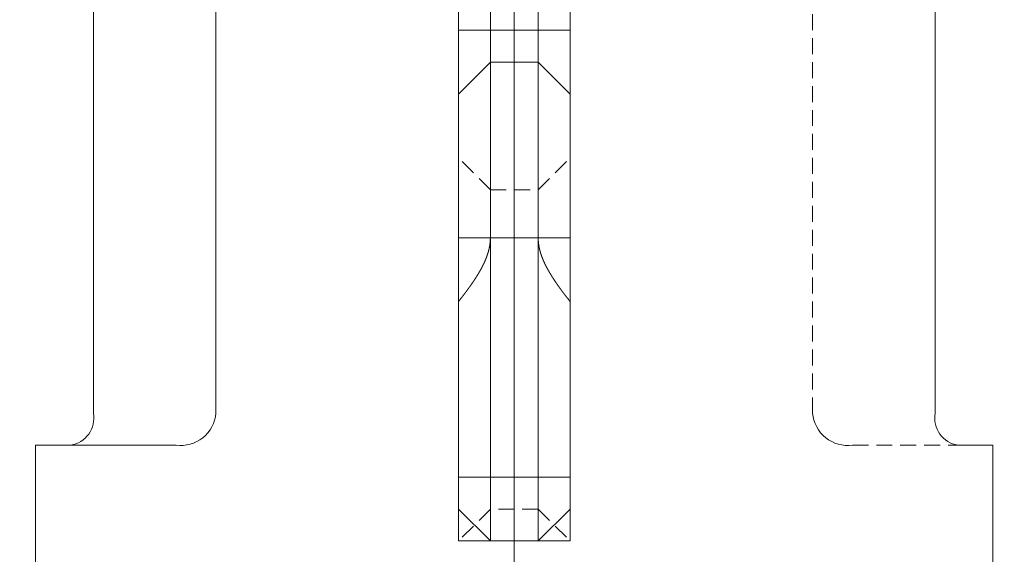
# Model space of a CAD drawing. Extents: x 0 to 59450, y 0 to 42050.
# Tile 277 of 304: x 46597 to 46906, y 28527 to 28694. Entities that reach past the tile are written whole.
import ezdxf

# ---------------------------------------------------------------- set-up
doc = ezdxf.new("R2010")
doc.units = 0
doc.header["$LTSCALE"] = 20
doc.header["$MEASUREMENT"] = 0
doc.linetypes.add('HIDDEN', pattern=[0.375, 0.25, -0.125])
doc.layers.get('0').update_dxf_attribs({"linetype": 'CONTINUOUS'})
doc.layers.get('Defpoints').update_dxf_attribs({"linetype": 'CONTINUOUS'})
doc.dimstyles.new('DXF001', dxfattribs={"dimtxt": 3.1, "dimasz": 2, "dimexe": 2, "dimexo": 0.8, "dimgap": 0.09, "dimtad": 1, "dimdsep": 46, "dimtxsty": 'STANDARD', "dimcen": 0.09, "dimazin": 2, "dimtfac": 0.645161, "dimtdec": 4, "dimtmove": 0, "dimatfit": 3, "dimfxl": 1, "dimtvp": 0.66129, "dimtolj": 1, "dimtzin": 0, "dimarcsym": 0})

# ---------------------------------------------------------------- blocks, each defined once
blk = doc.blocks.new('_OPEN')
at = {"color": 0, "linetype": 'ByBlock', "lineweight": -2}
for p, q in [((-1, 0.166667), (0, 0)), ((0, 0), (-1, -0.166667)), ((0, 0), (-1, 0))]:
    blk.add_line(p, q, dxfattribs=at)
blk = doc.blocks.new('*D67')
at = {"color": 0, "linetype": 'Continuous', "lineweight": -2}
for p, q in [((46751.38, 28856.09), (45749.84, 28856.09)), ((45751.84, 28854.09), (45751.84, 27858.09)), ((47521.38, 27856.09), (45749.84, 27856.09))]:
    blk.add_line(p, q, dxfattribs=at)
at = {"layer": 'Defpoints', "color": 0, "linetype": 'Continuous'}
for p in [(46752.18, 28856.09), (45751.84, 27856.09), (47522.18, 27856.09)]:
    blk.add_point(p, dxfattribs=at)
at = {"color": 0, "linetype": 'Continuous', "lineweight": -2, "xscale": 2, "yscale": 2, "zscale": 2}
for p, rotation in [((45751.84, 28856.09), 90), ((45751.84, 27856.09), 270)]:
    blk.add_blockref('_OPEN', p, dxfattribs=dict(at, rotation=rotation))
at = {"color": 0, "linetype": 'Continuous', "lineweight": 13, "insert": (45701.75, 28529.99), "char_height": 100, "attachment_point": 5, "rotation": 90}
blk.add_mtext('\\A1;\\A1;1000', dxfattribs=at)

msp = doc.modelspace()

# ---------------------------------------------------------------- linework, layer by layer
at = {"color": 3, "linetype": 'Continuous', "lineweight": 13}
for p, q in [((46620.287, 28571.086), (46620.287, 28831.086)), ((46658.688, 28831.086), (46658.688, 28571.086)), ((46752.179, 28116.155), (46752.179, 28831.086)), ((46884.07, 28571.086), (46884.07, 28831.086)), ((46734.679, 28691.086), (46734.679, 28828.406)), ((46744.679, 28828.406), (46744.679, 28691.086)), ((46759.679, 28691.086), (46759.679, 28828.406)), ((46769.679, 28828.406), (46769.679, 28691.086)), ((46734.679, 28671.086), (46734.679, 28691.086)), ((46744.679, 28691.086), (46734.679, 28691.086)), ((46744.679, 28691.086), (46734.679, 28691.086)), ((46744.679, 28691.086), (46744.679, 28681.086)), ((46744.679, 28691.086), (46759.679, 28691.086)), ((46759.679, 28691.086), (46744.679, 28691.086)), ((46759.679, 28681.086), (46759.679, 28691.086)), ((46759.679, 28691.086), (46769.679, 28691.086)), ((46759.679, 28691.086), (46769.679, 28691.086)), ((46769.679, 28691.086), (46769.679, 28671.086)), ((46744.679, 28681.086), (46734.679, 28671.086)), ((46744.679, 28681.086), (46759.679, 28681.086)), ((46744.679, 28681.086), (46744.679, 28626.086)), ((46759.679, 28681.086), (46769.679, 28671.086)), ((46759.679, 28626.086), (46759.679, 28681.086)), ((46734.679, 28626.086), (46734.679, 28671.086)), ((46769.679, 28671.086), (46769.679, 28626.086)), ((46734.679, 28551.086), (46734.679, 28626.086)), ((46744.679, 28626.086), (46734.679, 28626.086)), ((46744.679, 28626.086), (46734.679, 28626.086)), ((46744.679, 28626.086), (46734.679, 28626.086)), ((46744.679, 28626.086), (46734.679, 28626.086)), ((46744.679, 28626.086), (46734.679, 28626.086)), ((46744.679, 28626.086), (46734.679, 28626.086)), ((46744.679, 28626.086), (46744.679, 28551.086)), ((46744.679, 28626.086), (46759.679, 28626.086)), ((46744.679, 28626.086), (46759.679, 28626.086)), ((46744.679, 28626.086), (46759.679, 28626.086)), ((46759.679, 28626.086), (46744.679, 28626.086)), ((46759.679, 28626.086), (46744.679, 28626.086)), ((46759.679, 28626.086), (46744.679, 28626.086)), ((46759.679, 28551.086), (46759.679, 28626.086)), ((46759.679, 28626.086), (46769.679, 28626.086)), ((46759.679, 28626.086), (46769.679, 28626.086)), ((46759.679, 28626.086), (46769.679, 28626.086)), ((46759.679, 28626.086), (46769.679, 28626.086)), ((46759.679, 28626.086), (46769.679, 28626.086)), ((46759.679, 28626.086), (46769.679, 28626.086)), ((46769.679, 28626.086), (46769.679, 28551.086)), ((46602.179, 28561.086), (46602.179, 28116.155)), ((46646.219, 28561.086), (46602.179, 28561.086)), ((46902.179, 28561.086), (46891.2, 28561.086)), ((46902.179, 28116.155), (46902.179, 28561.086)), ((46734.679, 28541.086), (46734.679, 28551.086)), ((46734.679, 28551.086), (46769.679, 28551.086)), ((46744.679, 28551.086), (46734.679, 28551.086)), ((46769.679, 28551.086), (46734.679, 28551.086)), ((46744.679, 28551.086), (46734.679, 28551.086)), ((46744.679, 28551.086), (46744.679, 28531.086)), ((46744.679, 28551.086), (46759.679, 28551.086)), ((46759.679, 28551.086), (46744.679, 28551.086)), ((46759.679, 28531.086), (46759.679, 28551.086)), ((46759.679, 28551.086), (46769.679, 28551.086)), ((46759.679, 28551.086), (46769.679, 28551.086)), ((46769.679, 28551.086), (46769.679, 28541.086)), ((46734.679, 28531.086), (46734.679, 28541.086)), ((46734.679, 28541.086), (46744.679, 28531.086)), ((46759.679, 28531.086), (46769.679, 28541.086)), ((46769.679, 28541.086), (46769.679, 28531.086)), ((46744.679, 28531.086), (46734.679, 28531.086)), ((46744.679, 28531.086), (46759.679, 28531.086)), ((46769.679, 28531.086), (46759.679, 28531.086))]:
    msp.add_line(p, q, dxfattribs=at)
at = {"color": 3, "linetype": 'HIDDEN', "lineweight": 13}
for p, q in [((46845.67, 28831.086), (46845.67, 28571.086)), ((46744.679, 28641.086), (46734.679, 28651.086)), ((46759.679, 28641.086), (46769.679, 28651.086)), ((46744.679, 28641.086), (46759.679, 28641.086)), ((46744.679, 28626.086), (46744.677, 28625.879)), ((46759.679, 28626.086), (46759.68, 28625.879)), ((46734.679, 28606.086), (46734.797, 28606.234)), ((46735.45, 28607.059), (46735.338, 28606.916)), ((46768.907, 28607.059), (46769.019, 28606.916)), ((46769.679, 28606.086), (46769.56, 28606.234)), ((46858.139, 28561.086), (46891.2, 28561.086)), ((46744.679, 28541.086), (46734.679, 28531.086)), ((46759.679, 28541.086), (46744.679, 28541.086)), ((46759.679, 28541.086), (46769.679, 28531.086))]:
    msp.add_line(p, q, dxfattribs=at)
for centre, radius, start, end in [((46729.893, 28626.022), 14.784, 352.16166, 352.89482), ((46729.729, 28626.033), 14.947, 352.26901, 353.06169), ((46728.873, 28626.145), 15.811, 352.91028, 353.59173), ((46729.598, 28626.051), 15.08, 353.054, 353.8397), ((46729.973, 28625.998), 14.702, 353.67986, 354.42455), ((46729.476, 28626.057), 15.202, 353.86604, 354.64551), ((46731.882, 28625.804), 12.783, 354.45743, 355.33407), ((46729.361, 28626.067), 15.317, 354.64888, 355.42267), ((46728.857, 28626.149), 15.826, 354.9829, 355.64785), ((46729.228, 28626.075), 15.451, 355.43149, 356.19881), ((46704.56, 28628.031), 40.196, 355.60013, 355.83688), ((46729.08, 28626.081), 15.599, 356.21323, 356.97355), ((46731.393, 28625.879), 13.279, 356.69248, 357.61328), ((46728.886, 28626.085), 15.793, 356.99502, 357.74633), ((46732.598, 28625.847), 12.073, 357.52967, 359.09082), ((46728.807, 28626.089), 15.871, 357.74524, 358.49321), ((46712.225, 28626.518), 32.457, 358.47626, 359.23711), ((46728.829, 28626.089), 15.85, 358.49208, 359.24148), ((46791.99, 28626.5), 32.313, 180.73462, 181.49885), ((46775.453, 28626.072), 15.774, 180.70144, 181.45446), ((46775.47, 28626.086), 15.791, 181.50489, 182.25667), ((46771.707, 28625.842), 12.021, 180.88841, 182.45628), ((46775.396, 28626.082), 15.717, 182.25185, 183.0068), ((46772.921, 28625.877), 13.235, 182.3852, 183.30904), ((46775.215, 28626.077), 15.536, 183.02492, 183.7883), ((46799.815, 28628.009), 40.212, 184.12877, 184.36542), ((46775.077, 28626.064), 15.398, 183.77226, 184.54221), ((46775.468, 28626.146), 15.793, 184.35147, 185.01778), ((46774.952, 28626.063), 15.273, 184.57621, 185.35223), ((46772.449, 28625.802), 12.757, 184.66504, 185.54346), ((46774.846, 28626.053), 15.166, 185.35356, 186.13489), ((46774.367, 28625.996), 14.684, 185.57501, 186.32058), ((46774.732, 28626.048), 15.053, 186.15959, 186.94671), ((46775.476, 28626.144), 15.803, 186.40809, 187.08991), ((46774.609, 28626.03), 14.928, 186.9378, 187.7315), ((46774.461, 28626.021), 14.781, 187.1051, 187.83842), ((46723.156, 28627.663), 21.724, 341.59935, 342.14525), ((46722.615, 28627.836), 22.292, 341.79499, 342.28257), ((46723.505, 28627.56), 21.36, 342.12149, 342.6768), ((46722.924, 28627.742), 21.97, 342.27065, 342.7655), ((46723.945, 28627.415), 20.897, 342.69646, 343.26411), ((46723.243, 28627.627), 21.63, 342.8062, 343.30888), ((46724.472, 28627.265), 20.349, 343.24163, 343.82471), ((46723.572, 28627.539), 21.29, 343.28092, 343.79181), ((46725.2, 28627.059), 19.592, 343.81025, 344.41599), ((46723.989, 28627.409), 20.853, 343.81365, 344.33535), ((46724.476, 28627.26), 20.344, 344.37084, 344.9056), ((46725.795, 28626.906), 18.979, 344.37783, 345.00327), ((46725.141, 28627.073), 19.654, 344.92589, 345.47949), ((46726.412, 28626.734), 18.338, 345.02295, 345.67013), ((46725.689, 28626.931), 19.087, 345.47896, 346.04901), ((46726.941, 28626.617), 17.796, 345.61352, 346.28045), ((46726.262, 28626.775), 18.493, 346.08971, 346.67799), ((46727.514, 28626.469), 17.205, 346.3101, 346.99975), ((46726.748, 28626.654), 17.993, 346.69883, 347.30334), ((46727.989, 28626.373), 16.72, 346.95193, 347.66153), ((46727.267, 28626.535), 17.46, 347.30771, 347.93063), ((46728.486, 28626.268), 16.212, 347.64742, 348.37915), ((46727.73, 28626.423), 16.984, 347.97443, 348.61462), ((46728.943, 28626.185), 15.748, 348.34011, 349.09322), ((46728.24, 28626.321), 16.464, 348.6115, 349.27193), ((46729.463, 28626.08), 15.218, 349.11293, 349.89201), ((46728.614, 28626.241), 16.082, 349.30433, 349.98006), ((46729.756, 28626.043), 14.923, 349.835, 350.62936), ((46728.966, 28626.166), 15.722, 350.02731, 350.71808), ((46729.91, 28626.007), 14.765, 350.67015, 351.47274), ((46729.459, 28626.091), 15.224, 350.69752, 351.41155), ((46729.904, 28626.02), 14.773, 351.42614, 352.22825), ((46730.115, 28625.973), 14.557, 351.48458, 352.23218), ((46774.443, 28626.018), 14.763, 187.77148, 188.57414), ((46774.241, 28625.973), 14.556, 187.76779, 188.51545), ((46774.899, 28626.091), 15.224, 188.58845, 189.30248), ((46774.443, 28626.006), 14.76, 188.52714, 189.32998), ((46775.392, 28626.166), 15.723, 189.28193, 189.97268), ((46774.601, 28626.043), 14.922, 189.37063, 190.16501), ((46775.743, 28626.241), 16.082, 190.01994, 190.69567), ((46774.895, 28626.08), 15.219, 190.10801, 190.88705), ((46776.117, 28626.321), 16.464, 190.72807, 191.3885), ((46775.414, 28626.185), 15.748, 190.90678, 191.65988), ((46776.627, 28626.423), 16.984, 191.38538, 192.02557), ((46775.871, 28626.268), 16.212, 191.62085, 192.35258), ((46777.09, 28626.535), 17.46, 192.06937, 192.69229), ((46776.368, 28626.373), 16.72, 192.33847, 193.04807), ((46777.609, 28626.654), 17.993, 192.69666, 193.30117), ((46776.844, 28626.469), 17.205, 193.00025, 193.6899), ((46778.095, 28626.775), 18.493, 193.32201, 193.91029), ((46777.416, 28626.617), 17.796, 193.71955, 194.38648), ((46778.668, 28626.931), 19.087, 193.95099, 194.52104), ((46777.945, 28626.734), 18.338, 194.32987, 194.97705), ((46779.217, 28627.073), 19.654, 194.52051, 195.07411), ((46778.563, 28626.906), 18.979, 194.99673, 195.62217), ((46779.881, 28627.26), 20.344, 195.0944, 195.62916), ((46779.157, 28627.059), 19.592, 195.58401, 196.18975), ((46780.368, 28627.409), 20.853, 195.66465, 196.18635), ((46780.785, 28627.539), 21.29, 196.20819, 196.71908), ((46779.885, 28627.265), 20.349, 196.17529, 196.75837), ((46781.114, 28627.627), 21.63, 196.69112, 197.1938), ((46780.412, 28627.415), 20.897, 196.73589, 197.30354), ((46781.434, 28627.742), 21.97, 197.2345, 197.72935), ((46780.852, 28627.56), 21.36, 197.3232, 197.87851), ((46781.742, 28627.836), 22.292, 197.71743, 198.20501), ((46781.201, 28627.663), 21.724, 197.85475, 198.40065), ((46715.645, 28630.743), 29.848, 334.11697, 334.48126), ((46716.394, 28630.399), 29.024, 334.15026, 334.55894), ((46716.031, 28630.558), 29.42, 334.48167, 334.85125), ((46716.863, 28630.17), 28.502, 334.57021, 334.98629), ((46716.451, 28630.363), 28.957, 334.8486, 335.22412), ((46717.376, 28629.929), 27.935, 334.98981, 335.41427), ((46716.818, 28630.184), 28.549, 335.24068, 335.62152), ((46717.815, 28629.743), 27.459, 335.38591, 335.81781), ((46717.221, 28629.994), 28.103, 335.63499, 336.02186), ((46718.293, 28629.534), 26.937, 335.8067, 336.24696), ((46717.577, 28629.834), 27.713, 336.02596, 336.41823), ((46718.712, 28629.347), 26.478, 336.25104, 336.69884), ((46717.968, 28629.663), 27.287, 336.41902, 336.81743), ((46719.171, 28629.137), 25.974, 336.72483, 337.18124), ((46718.302, 28629.508), 26.918, 336.83904, 337.24284), ((46719.59, 28628.99), 25.53, 337.11914, 337.58363), ((46718.664, 28629.363), 26.529, 337.23101, 337.64077), ((46720.069, 28628.777), 25.006, 337.61702, 338.09112), ((46719.029, 28629.194), 26.127, 337.6776, 338.09353), ((46720.481, 28628.625), 24.567, 338.06218, 338.54478), ((46719.48, 28629.024), 25.645, 338.06967, 338.49352), ((46719.884, 28628.854), 25.206, 338.51703, 338.94818), ((46720.925, 28628.443), 24.087, 338.56133, 339.05351), ((46720.339, 28628.671), 24.716, 338.96495, 339.40464), ((46721.309, 28628.305), 23.68, 339.03222, 339.5329), ((46720.729, 28628.522), 24.299, 339.41129, 339.8585), ((46721.724, 28628.151), 23.237, 339.53136, 340.04162), ((46721.147, 28628.355), 23.848, 339.88871, 340.34434), ((46722.088, 28628.025), 22.852, 340.02716, 340.54599), ((46721.51, 28628.242), 23.469, 340.30664, 340.76973), ((46722.485, 28627.882), 22.43, 340.55214, 341.08075), ((46721.9, 28628.087), 23.05, 340.81348, 341.28498), ((46722.815, 28627.772), 22.082, 341.07419, 341.61112), ((46722.242, 28627.97), 22.688, 341.28829, 341.76731), ((46782.115, 28627.97), 22.688, 198.23269, 198.71171), ((46781.543, 28627.772), 22.082, 198.38888, 198.92581), ((46782.457, 28628.087), 23.05, 198.71502, 199.18652), ((46781.872, 28627.882), 22.43, 198.91925, 199.44786), ((46782.847, 28628.242), 23.469, 199.23027, 199.69336), ((46782.269, 28628.025), 22.852, 199.45401, 199.97284), ((46783.21, 28628.355), 23.848, 199.65566, 200.11129), ((46782.633, 28628.151), 23.237, 199.95838, 200.46864), ((46783.628, 28628.522), 24.299, 200.1415, 200.58871), ((46783.048, 28628.305), 23.68, 200.4671, 200.96778), ((46784.018, 28628.671), 24.716, 200.59536, 201.03505), ((46783.432, 28628.443), 24.087, 200.94649, 201.43867), ((46784.473, 28628.854), 25.206, 201.05182, 201.48297), ((46783.876, 28628.625), 24.567, 201.45522, 201.93782), ((46784.877, 28629.024), 25.645, 201.50648, 201.93033), ((46785.328, 28629.194), 26.127, 201.90647, 202.3224), ((46784.288, 28628.777), 25.006, 201.90888, 202.38298), ((46785.693, 28629.363), 26.529, 202.35923, 202.76899), ((46784.767, 28628.99), 25.53, 202.41637, 202.88086), ((46786.055, 28629.508), 26.918, 202.75716, 203.16096), ((46785.186, 28629.137), 25.974, 202.81876, 203.27517), ((46786.389, 28629.663), 27.287, 203.18257, 203.58098), ((46785.645, 28629.347), 26.478, 203.30116, 203.74896), ((46786.78, 28629.834), 27.713, 203.58177, 203.97404), ((46786.064, 28629.534), 26.937, 203.75304, 204.1933), ((46787.136, 28629.994), 28.103, 203.97814, 204.36501), ((46786.542, 28629.743), 27.459, 204.18219, 204.61409), ((46787.539, 28630.184), 28.549, 204.37848, 204.75932), ((46786.981, 28629.929), 27.935, 204.58573, 205.01019), ((46787.906, 28630.363), 28.957, 204.77588, 205.1514), ((46787.494, 28630.17), 28.502, 205.01371, 205.42979), ((46788.326, 28630.558), 29.42, 205.14875, 205.51833), ((46787.964, 28630.399), 29.024, 205.44106, 205.84974), ((46788.712, 28630.743), 29.848, 205.51874, 205.88303), ((46695.911, 28641.881), 52.513, 328.77995, 329.00571), ((46697.123, 28641.139), 51.092, 328.8646, 329.07737), ((46698.56, 28640.322), 49.439, 328.97377, 329.21362), ((46697.997, 28640.617), 50.074, 329.07529, 329.29239), ((46700.879, 28638.96), 46.75, 329.19287, 329.44651), ((46698.954, 28640.054), 48.963, 329.28718, 329.50923), ((46703.415, 28637.448), 43.798, 329.46371, 329.73437), ((46699.691, 28639.606), 48.102, 329.52405, 329.75004), ((46705.417, 28636.317), 41.498, 329.68918, 329.97491), ((46700.397, 28639.181), 47.278, 329.76405, 329.99396), ((46701.439, 28638.573), 46.071, 330.00004, 330.23593), ((46707.433, 28635.138), 39.163, 329.99248, 330.29518), ((46702.99, 28637.681), 44.282, 330.24179, 330.48723), ((46708.91, 28634.33), 37.48, 330.2494, 330.56577), ((46704.628, 28636.735), 42.391, 330.50913, 330.76549), ((46710.284, 28633.557), 35.903, 330.56245, 330.89275), ((46706.67, 28635.581), 40.045, 330.78036, 331.05175), ((46711.148, 28633.07), 34.911, 330.90197, 331.2416), ((46708.241, 28634.712), 38.249, 331.05124, 331.33538), ((46711.78, 28632.735), 34.196, 331.22363, 331.57047), ((46709.777, 28633.856), 36.491, 331.3568, 331.65465), ((46712.367, 28632.437), 33.538, 331.54131, 331.89503), ((46711.079, 28633.15), 35.01, 331.66142, 331.97189), ((46713.046, 28632.064), 32.764, 331.91092, 332.27296), ((46712.47, 28632.374), 33.417, 332.02539, 332.35061), ((46713.621, 28631.758), 32.112, 332.27852, 332.64786), ((46713.324, 28631.953), 32.465, 332.30882, 332.64375), ((46714.235, 28631.455), 31.427, 332.6237, 333.00117), ((46713.927, 28631.604), 31.77, 332.70336, 333.04551), ((46714.769, 28631.189), 30.832, 332.99134, 333.37608), ((46714.382, 28631.391), 31.268, 333.01534, 333.3631), ((46715.348, 28630.892), 30.18, 333.38697, 333.77999), ((46714.81, 28631.164), 30.784, 333.3839, 333.73713), ((46715.2, 28630.98), 30.353, 333.72288, 334.08118), ((46715.849, 28630.645), 29.622, 333.78069, 334.18106), ((46788.508, 28630.645), 29.622, 205.81894, 206.21931), ((46789.158, 28630.98), 30.353, 205.91882, 206.27712), ((46789.009, 28630.892), 30.18, 206.22001, 206.61303), ((46789.547, 28631.164), 30.784, 206.26287, 206.6161), ((46789.976, 28631.391), 31.268, 206.6369, 206.98466), ((46789.589, 28631.189), 30.832, 206.62392, 207.00866), ((46790.431, 28631.604), 31.77, 206.95449, 207.29664), ((46790.122, 28631.455), 31.427, 206.99883, 207.3763), ((46791.033, 28631.953), 32.465, 207.35625, 207.69118), ((46790.736, 28631.758), 32.112, 207.35214, 207.72148), ((46791.887, 28632.374), 33.417, 207.64939, 207.97461), ((46791.311, 28632.064), 32.764, 207.72704, 208.08908), ((46793.278, 28633.15), 35.01, 208.02811, 208.33858), ((46791.99, 28632.437), 33.538, 208.10497, 208.45869), ((46794.58, 28633.856), 36.491, 208.34535, 208.6432), ((46792.577, 28632.735), 34.196, 208.42953, 208.77637), ((46796.116, 28634.712), 38.249, 208.66462, 208.94876), ((46793.209, 28633.07), 34.911, 208.7584, 209.09803), ((46797.687, 28635.581), 40.045, 208.94825, 209.21964), ((46794.073, 28633.557), 35.903, 209.10725, 209.43755), ((46799.729, 28636.735), 42.391, 209.23451, 209.49087), ((46795.447, 28634.33), 37.48, 209.43423, 209.7506), ((46801.367, 28637.681), 44.282, 209.51277, 209.75821), ((46796.924, 28635.138), 39.163, 209.70482, 210.00752), ((46802.918, 28638.573), 46.071, 209.76407, 209.99996), ((46798.94, 28636.317), 41.498, 210.02509, 210.31082), ((46803.961, 28639.181), 47.278, 210.00604, 210.23595), ((46804.667, 28639.606), 48.102, 210.24996, 210.47595), ((46800.942, 28637.448), 43.798, 210.26563, 210.53629), ((46805.403, 28640.054), 48.963, 210.49077, 210.71282), ((46803.478, 28638.96), 46.75, 210.55349, 210.80713), ((46806.36, 28640.617), 50.074, 210.70761, 210.92471), ((46805.797, 28640.322), 49.439, 210.78638, 211.02623), ((46807.234, 28641.139), 51.092, 210.92263, 211.1354), ((46808.446, 28641.881), 52.513, 210.99429, 211.22005), ((46682.201, 28650.887), 68.919, 325.1873, 325.35936), ((46680.468, 28652.052), 71.007, 325.36719, 325.52026), ((46683.633, 28649.904), 67.182, 325.3556, 325.53212), ((46681.602, 28651.276), 69.633, 325.51825, 325.67436), ((46684.846, 28649.084), 65.717, 325.52257, 325.70303), ((46682.602, 28650.572), 68.41, 325.68928, 325.84814), ((46686.145, 28648.181), 64.136, 325.7153, 325.90018), ((46683.697, 28649.838), 67.092, 325.84194, 326.00396), ((46687.27, 28647.439), 62.789, 325.88535, 326.07422), ((46684.64, 28649.22), 65.964, 325.99135, 326.15616), ((46688.503, 28646.603), 61.298, 326.07961, 326.27305), ((46685.659, 28648.484), 64.708, 326.19412, 326.36207), ((46689.484, 28645.976), 60.135, 326.25124, 326.44846), ((46686.538, 28647.922), 63.665, 326.34519, 326.51592), ((46690.464, 28645.323), 58.957, 326.45039, 326.65157), ((46687.493, 28647.279), 62.513, 326.52455, 326.69843), ((46691.078, 28644.898), 58.21, 326.66884, 326.87253), ((46688.318, 28646.764), 61.541, 326.67717, 326.85384), ((46691.484, 28644.663), 57.742, 326.84743, 327.05285), ((46689.218, 28646.142), 60.448, 326.88179, 327.06161), ((46691.878, 28644.39), 57.263, 327.06792, 327.275), ((46689.988, 28645.641), 59.529, 327.06297, 327.24557), ((46692.341, 28644.099), 56.716, 327.26949, 327.4786), ((46690.83, 28645.07), 58.512, 327.26937, 327.45511), ((46691.564, 28644.64), 57.662, 327.42342, 327.61196), ((46692.739, 28643.832), 56.236, 327.49006, 327.70091), ((46692.363, 28644.108), 56.702, 327.63307, 327.82478), ((46693.157, 28643.578), 55.748, 327.69166, 327.90438), ((46693.042, 28643.664), 55.891, 327.83976, 328.03422), ((46693.568, 28643.338), 55.272, 327.8888, 328.10337), ((46693.76, 28643.226), 55.05, 328.02551, 328.22299), ((46694.056, 28643.023), 54.691, 328.11361, 328.33044), ((46694.454, 28642.784), 54.228, 328.23371, 328.43417), ((46694.361, 28642.831), 54.331, 328.33453, 328.55276), ((46695.284, 28642.262), 53.247, 328.44474, 328.64889), ((46694.545, 28642.736), 54.124, 328.53646, 328.75558), ((46696.109, 28641.782), 52.293, 328.62834, 328.83627), ((46808.249, 28641.782), 52.293, 211.16373, 211.37166), ((46809.812, 28642.736), 54.124, 211.24442, 211.46354), ((46809.073, 28642.262), 53.247, 211.35111, 211.55526), ((46809.997, 28642.831), 54.331, 211.44724, 211.66547), ((46809.904, 28642.784), 54.228, 211.56583, 211.76629), ((46810.301, 28643.023), 54.691, 211.66956, 211.88639), ((46810.597, 28643.226), 55.05, 211.77701, 211.97449), ((46810.789, 28643.338), 55.272, 211.89663, 212.1112), ((46811.316, 28643.664), 55.891, 211.96578, 212.16024), ((46811.2, 28643.578), 55.748, 212.09562, 212.30834), ((46811.994, 28644.108), 56.702, 212.17522, 212.36693), ((46811.618, 28643.832), 56.236, 212.29909, 212.50994), ((46812.794, 28644.64), 57.662, 212.38804, 212.57658), ((46812.016, 28644.099), 56.716, 212.5214, 212.73051), ((46813.527, 28645.07), 58.512, 212.54489, 212.73063), ((46814.37, 28645.641), 59.529, 212.75443, 212.93703), ((46812.479, 28644.39), 57.263, 212.725, 212.93208), ((46815.14, 28646.142), 60.448, 212.93839, 213.11821), ((46812.873, 28644.663), 57.742, 212.94715, 213.15257), ((46816.039, 28646.764), 61.541, 213.14616, 213.32283), ((46813.279, 28644.898), 58.21, 213.12747, 213.33116), ((46816.864, 28647.279), 62.513, 213.30157, 213.47545), ((46813.893, 28645.323), 58.957, 213.34843, 213.54961), ((46817.819, 28647.922), 63.665, 213.48408, 213.65481), ((46814.874, 28645.976), 60.135, 213.55154, 213.74876), ((46818.698, 28648.484), 64.708, 213.63793, 213.80588), ((46815.854, 28646.603), 61.298, 213.72695, 213.92039), ((46819.718, 28649.22), 65.964, 213.84384, 214.00865), ((46817.088, 28647.439), 62.789, 213.92578, 214.11465), ((46820.66, 28649.838), 67.092, 213.99604, 214.15806), ((46818.212, 28648.181), 64.136, 214.09982, 214.2847), ((46821.755, 28650.572), 68.41, 214.15186, 214.31072), ((46819.511, 28649.084), 65.717, 214.29697, 214.47743), ((46822.755, 28651.276), 69.633, 214.32564, 214.48175), ((46820.725, 28649.904), 67.182, 214.46788, 214.6444), ((46823.89, 28652.052), 71.007, 214.47974, 214.63281), ((46822.156, 28650.887), 68.919, 214.64064, 214.8127), ((46648.37, 28675.618), 110.83, 322.71382, 322.8119), ((46654.082, 28671.26), 103.645, 322.75565, 322.87007), ((46649.807, 28674.561), 109.046, 322.79763, 322.89733), ((46655.704, 28670.003), 101.593, 322.88291, 322.99961), ((46651.316, 28673.34), 107.105, 322.93136, 323.03283), ((46657.148, 28668.988), 99.829, 322.96607, 323.08487), ((46652.836, 28672.228), 105.223, 323.01865, 323.12197), ((46658.797, 28667.681), 97.725, 323.11708, 323.23839), ((46654.743, 28670.784), 102.83, 323.12798, 323.23369), ((46660.188, 28666.712), 96.031, 323.20509, 323.32859), ((46656.582, 28669.398), 100.528, 323.23912, 323.34725), ((46661.683, 28665.535), 94.13, 323.35955, 323.48549), ((46658.802, 28667.741), 97.758, 323.34993, 323.46113), ((46662.961, 28664.624), 92.56, 323.46807, 323.59617), ((46660.627, 28666.381), 95.482, 323.46455, 323.5784), ((46664.339, 28663.64), 90.867, 323.57971, 323.71023), ((46662.556, 28664.96), 93.086, 323.57721, 323.694), ((46664.202, 28663.759), 91.048, 323.69003, 323.80944), ((46665.565, 28662.69), 89.316, 323.73606, 323.8688), ((46665.975, 28662.417), 88.825, 323.83239, 323.95477), ((46666.949, 28661.719), 87.626, 323.84757, 323.98289), ((46667.493, 28661.331), 86.958, 323.9452, 324.07021), ((46668.559, 28660.55), 85.637, 323.98277, 324.12124), ((46669.118, 28660.121), 84.932, 324.08761, 324.21559), ((46670.743, 28658.974), 82.943, 324.11891, 324.26189), ((46670.503, 28659.141), 83.236, 324.20571, 324.33632), ((46672.558, 28657.679), 80.714, 324.25532, 324.40225), ((46672.009, 28658.042), 81.372, 324.34638, 324.47996), ((46674.475, 28656.284), 78.343, 324.41561, 324.56696), ((46673.286, 28657.154), 79.816, 324.46617, 324.60239), ((46676.095, 28655.153), 76.367, 324.55363, 324.70892), ((46674.669, 28656.114), 78.087, 324.63675, 324.77594), ((46677.831, 28653.948), 74.254, 324.69456, 324.85429), ((46675.859, 28655.309), 76.65, 324.75474, 324.89657), ((46679.299, 28652.91), 72.457, 324.85675, 325.02042), ((46677.146, 28654.397), 75.073, 324.90069, 325.0455), ((46680.869, 28651.809), 70.539, 325.0219, 325.19001), ((46678.241, 28653.589), 73.712, 325.07333, 325.22077), ((46679.434, 28652.8), 72.282, 325.1945, 325.34491), ((46824.923, 28652.8), 72.282, 214.65509, 214.8055), ((46826.116, 28653.589), 73.712, 214.77923, 214.92667), ((46823.488, 28651.809), 70.539, 214.80999, 214.9781), ((46827.211, 28654.397), 75.073, 214.9545, 215.09931), ((46825.059, 28652.91), 72.457, 214.97958, 215.14325), ((46828.498, 28655.309), 76.65, 215.10343, 215.24526), ((46826.527, 28653.948), 74.254, 215.14571, 215.30544), ((46829.688, 28656.114), 78.087, 215.22406, 215.36325), ((46828.262, 28655.153), 76.367, 215.29108, 215.44637), ((46831.071, 28657.154), 79.816, 215.39761, 215.53383), ((46829.882, 28656.284), 78.343, 215.43304, 215.58439), ((46832.348, 28658.042), 81.372, 215.52004, 215.65362), ((46831.799, 28657.679), 80.714, 215.59775, 215.74468), ((46833.854, 28659.141), 83.236, 215.66368, 215.79429), ((46833.614, 28658.974), 82.943, 215.73811, 215.88109), ((46835.239, 28660.121), 84.932, 215.78441, 215.91239), ((46835.799, 28660.55), 85.637, 215.87876, 216.01723), ((46836.864, 28661.331), 86.958, 215.92979, 216.0548), ((46837.403, 28661.716), 87.62, 216.0171, 216.15244), ((46838.382, 28662.417), 88.825, 216.04523, 216.16761), ((46838.773, 28662.676), 89.293, 216.13118, 216.26395), ((46840.155, 28663.759), 91.048, 216.19056, 216.30997), ((46839.986, 28663.616), 90.826, 216.28974, 216.42032), ((46841.801, 28664.96), 93.085, 216.306, 216.42279), ((46843.729, 28666.381), 95.48, 216.4216, 216.53545), ((46841.347, 28664.587), 92.498, 216.40379, 216.53197), ((46845.556, 28667.741), 97.758, 216.53887, 216.65006), ((46842.609, 28665.487), 94.048, 216.51445, 216.64051), ((46847.78, 28669.402), 100.535, 216.65276, 216.76088), ((46844.085, 28666.649), 95.926, 216.67134, 216.79498), ((46849.609, 28670.78), 102.824, 216.7663, 216.87202), ((46845.458, 28667.651), 97.626, 216.7837, 216.90516), ((46851.486, 28672.202), 105.178, 216.87801, 216.98137), ((46847.086, 28668.847), 99.645, 216.89291, 217.0119), ((46852.961, 28673.279), 107.005, 216.96713, 217.06869), ((46848.509, 28669.894), 101.413, 217.00028, 217.11719), ((46854.399, 28674.446), 108.856, 217.10258, 217.20246), ((46850.106, 28671.132), 103.433, 217.12981, 217.24447), ((46855.772, 28675.454), 110.558, 217.18798, 217.2863), ((46504.542, 28789.53), 294.303, 321.44128, 321.53267), ((46620.357, 28697.5), 146.376, 321.42757, 321.50183), ((46619.123, 28698.476), 147.949, 321.50343, 321.57691), ((46649.607, 28674.492), 109.162, 321.44377, 321.63195), ((46620.343, 28697.503), 146.389, 321.57852, 321.65277), ((46624.153, 28694.484), 141.528, 321.65459, 321.7314), ((46644.456, 28678.584), 115.74, 321.6263, 321.74151), ((46626.824, 28692.384), 138.13, 321.72913, 321.80782), ((46629.112, 28690.579), 135.216, 321.80936, 321.88976), ((46631.6, 28688.616), 132.047, 321.85643, 321.94341), ((46631.2, 28688.953), 132.57, 321.8859, 321.9679), ((46651.684, 28672.95), 106.576, 321.9191, 322.03387), ((46633.586, 28687.097), 129.547, 321.96414, 322.04806), ((46641.786, 28680.676), 119.132, 322.03294, 322.13327), ((46635.581, 28685.484), 126.982, 322.06818, 322.15377), ((46636.93, 28684.453), 125.284, 322.13265, 322.22654), ((46637.713, 28683.843), 124.291, 322.1483, 322.23576), ((46644.391, 28678.624), 115.817, 322.245, 322.34716), ((46639.541, 28682.382), 121.952, 322.2524, 322.34152), ((46648.205, 28675.742), 111.036, 322.32231, 322.42932), ((46641.528, 28680.868), 119.454, 322.33435, 322.42534), ((46643.226, 28679.589), 117.328, 322.41454, 322.50719), ((46648.83, 28675.256), 110.245, 322.43158, 322.5392), ((46645.056, 28678.147), 114.999, 322.52226, 322.61678), ((46650.018, 28674.371), 108.763, 322.52889, 322.63788), ((46646.635, 28676.908), 112.992, 322.63011, 322.72629), ((46652.319, 28672.6), 105.859, 322.64383, 322.75583), ((46851.846, 28672.453), 105.617, 217.24404, 217.3563), ((46857.433, 28676.687), 112.628, 217.27355, 217.37004), ((46854.118, 28674.201), 108.484, 217.36198, 217.47125), ((46858.942, 28677.872), 114.546, 217.38303, 217.47792), ((46855.279, 28675.066), 109.932, 217.46064, 217.56857), ((46860.686, 28679.247), 116.766, 217.49258, 217.58568), ((46855.872, 28675.527), 110.683, 217.57051, 217.67786), ((46862.304, 28680.462), 118.79, 217.5744, 217.6659), ((46864.193, 28681.964), 121.203, 217.68209, 217.77178), ((46859.653, 28678.438), 115.454, 217.67461, 217.77712), ((46865.928, 28683.288), 123.385, 217.76392, 217.85202), ((46867.067, 28684.174), 124.828, 217.77328, 217.86753), ((46867.949, 28684.841), 125.934, 217.84587, 217.93218), ((46862.186, 28680.376), 118.644, 217.86652, 217.96727), ((46869.838, 28686.368), 128.363, 217.95155, 218.03625), ((46852.278, 28672.69), 106.105, 217.987, 218.10231), ((46872.091, 28688.117), 131.215, 218.03168, 218.11452), ((46872.267, 28688.166), 131.384, 218.03388, 218.12128), ((46874.06, 28689.648), 133.709, 218.10979, 218.19109), ((46876.213, 28691.344), 136.45, 218.19169, 218.27135), ((46859.383, 28678.175), 115.08, 218.25816, 218.37403), ((46878.722, 28693.313), 139.639, 218.26808, 218.34593), ((46854.191, 28674.047), 108.448, 218.36743, 218.55685), ((46882.287, 28696.212), 144.234, 218.37033, 218.44572), ((46883.431, 28697.121), 145.694, 218.44615, 218.52079), ((46998.287, 28788.438), 292.428, 218.48613, 218.57812), ((46882.286, 28696.135), 144.185, 218.4976, 218.573)]:
    msp.add_arc(centre, radius, start, end, dxfattribs=at)
at = {"color": 3, "linetype": 'Continuous', "lineweight": 13}
for centre, radius, start, end in [((46611.775, 28569.613), 8.638, 279.20613, 369.81993), ((46647.657, 28572.066), 11.074, 262.53713, 354.92115), ((46856.7, 28572.066), 11.074, 185.07885, 277.46287), ((46892.582, 28569.613), 8.638, 170.18007, 260.79387)]:
    msp.add_arc(centre, radius, start, end, dxfattribs=at)

# ---------------------------------------------------------------- dimensions: what is measured, and where the dimension line sits
at = {"linetype": 'Continuous', "lineweight": 13}
dim = msp.add_linear_dim(base=(45751.837, 27856.086), p1=(46752.179, 28856.086), p2=(47522.179, 27856.086), angle=90, text='\\A1;1000', dimstyle='DXF001', override={"dimtxt": 100, "dimasz": 2, "dimblk1": 'OPEN', "dimblk2": 'OPEN', "dimsah": 1}, dxfattribs=at)
dim.commit()
dim.dimension.update_dxf_attribs({"geometry": '*D67', "text_midpoint": (45751.837, 28529.986), "dimtype": 160})

doc.saveas('drawing.dxf')
